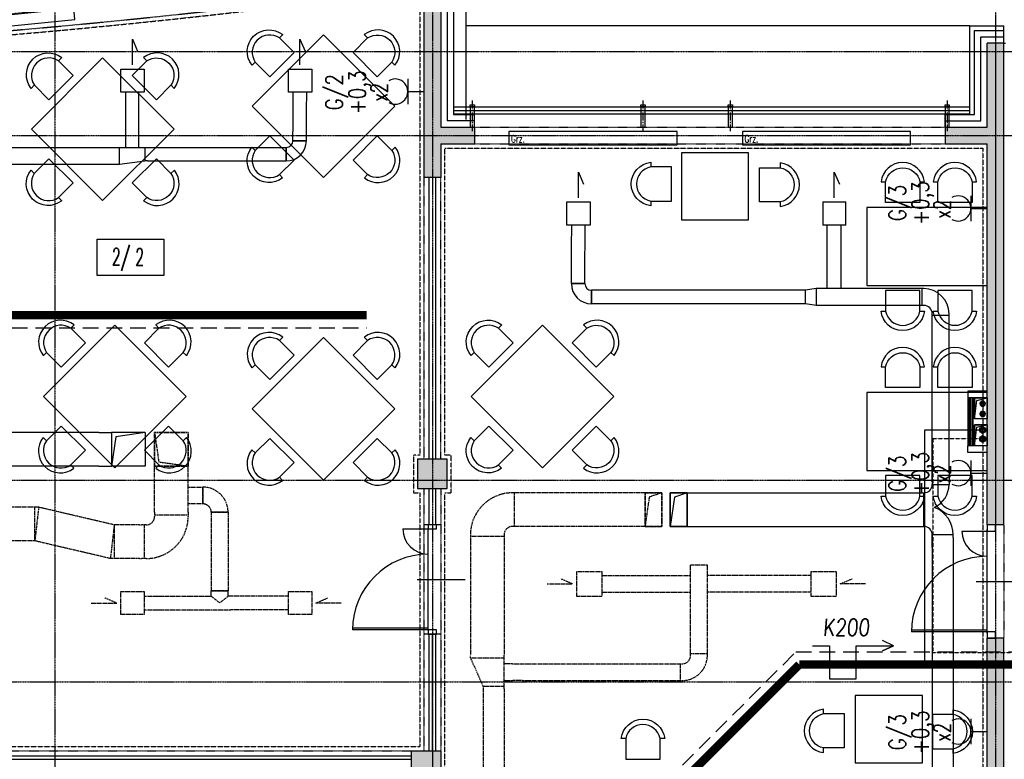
# Model space of a CAD drawing. Extents: x -7228 to 74941, y -112898 to 85621.
# Tile 275 of 635: x 52247 to 53418, y -6818 to -5938. Entities that reach past the tile are written whole.
import ezdxf
from ezdxf.enums import TextEntityAlignment as Align

# ---------------------------------------------------------------- set-up
doc = ezdxf.new("R2010")
doc.units = 0
for name, pattern in [('CENTER', [2, 1.25, -0.25, 0.25, -0.25]), ('CENTER2', [28.575, 19.05, -3.175, 3.175, -3.175]), ('DASHDOT', [1, 0.5, -0.25, 0, -0.25]), ('DASHED', [0.75, 0.5, -0.25]), ('DASHED2', [0.375, 0.25, -0.125]), ('DIVIDE', [31.75, 12.7, -6.35, 0, -6.35, 0, -6.35])]:
    doc.linetypes.add(name, pattern=pattern)
doc.layers.get('0').update_dxf_attribs({"color": 101, "linetype": 'CONTINUOUS'})
for name, color, linetype in [('Drz---drzwi', 5, 'CONTINUOUS'), ('E35', 6, 'CONTINUOUS'), ('E50', 3, 'CONTINUOUS'), ('E50kor', 3, 'CONTINUOUS'), ('E90kor', 6, 'CONTINUOUS'), ('Ins-co', 2, 'CONTINUOUS'), ('Ins-ppoz-opis', 240, 'CONTINUOUS'), ('Ins-went', 141, 'CONTINUOUS'), ('Opis-pom', 6, 'CONTINUOUS'), ('Opis_pom_ramka', 6, 'CONTINUOUS'), ('Os-osie glowne', 1, 'CENTER'), ('Sc-beton', 7, 'CONTINUOUS'), ('Sc-beton-hatch', 86, 'CONTINUOUS'), ('Sc-drewno', 22, 'CONTINUOUS'), ('Sc-gk', 120, 'CONTINUOUS'), ('Sc-izolacja term-styropian', 151, 'STYROPIAN-KA'), ('Sc-kamien', 31, 'CONTINUOUS'), ('Sc-metal', 141, 'CONTINUOUS'), ('Sc-nadproza kon', 5, 'DASHED2'), ('Sc-silikat', 61, 'CONTINUOUS'), ('Sc-systemowe', 150, 'CONTINUOUS'), ('Suf-widok', 8, 'CONTINUOUS'), ('W-idok nad', 5, 'DASHED2'), ('W-otwor-strop', 1, 'CONTINUOUS'), ('Wyp-meble', 155, 'CONTINUOUS')]:
    doc.layers.add(name, color=color, linetype=linetype)
doc.styles.add('KA wymiar', font='romans.shx', dxfattribs={"width": 0.6})
doc.styles.add('ROMANS', font='romans', dxfattribs={"width": 0.85})
doc.linetypes.add('BATTING', pattern='A,0.0001,-0.1,[134,ltypeshp.shx,S=0.1,R=0,X=-0.1,Y=0],-0.2,[134,ltypeshp.shx,S=0.1,R=180,X=0.1,Y=0],-0.1', length=0.4001)
doc.linetypes.add('STYROPIAN-KA', pattern='A,0.0001,-0.1,[135,ltypeshp.shx,S=0.1,R=0,X=-0.1,Y=0],0,[135,ltypeshp.shx,S=0.1,R=180,X=0.1,Y=0],-0.1', length=0.2001)
doc.linetypes.add('ZIGZAG', pattern='A,0.00254,-5.08,[131,ltypeshp.shx,S=5.08,R=0,X=-5.08,Y=0],-10.16,[131,ltypeshp.shx,S=5.08,R=180,X=5.08,Y=0],-5.08', length=20.32254)

# ---------------------------------------------------------------- blocks, each defined once
blk = doc.blocks.new('_dkjhgh')
at = {"ltscale": 7}
for p, q in [((-23, -67.5), (34, -67.5)), ((-10, -125.5), (-100, -125.5)), ((-10, -127.5), (-100, -127.5))]:
    blk.add_line(p, q, dxfattribs=at)
for points in [[(0, -7.5), (0, 0), (-10, 0), (-10, -7.5)], [(0, -135), (0, -127.5), (-10, -127.5), (-10, -135)]]:
    blk.add_lwpolyline(points, close=True, dxfattribs=at)
for points in [[(-40, -7.5), (-10, -7.5)], [(-10, -129.5), (-10, -5.5)]]:
    blk.add_lwpolyline(points, dxfattribs=at)
for centre, radius, start, end in [((-10, -7.5), 30, 180, 270), ((-10, -127.5), 90, 90, 180)]:
    blk.add_arc(centre, radius, start, end)
blk = doc.blocks.new('_dhgfkgh')
at = {"ltscale": 7}
for p, q in [((-23, -65), (34, -65)), ((-10, -123), (-100, -123)), ((-10, -125), (-100, -125))]:
    blk.add_line(p, q, dxfattribs=at)
for points in [[(0, -5), (0, 0), (-10, 0), (-10, -5)], [(0, -130), (0, -125), (-10, -125), (-10, -130)]]:
    blk.add_lwpolyline(points, close=True, dxfattribs=at)
for points in [[(-40, -5), (-10, -5)], [(-10, -125), (-10, -5)]]:
    blk.add_lwpolyline(points, dxfattribs=at)
for centre, radius, start, end in [((-10, -5), 30, 180, 270), ((-10, -125), 90, 90, 180)]:
    blk.add_arc(centre, radius, start, end)
blk = doc.blocks.new('_gdfjjjjjjjjjjjjjjjjj')
at = {"linetype": 'CENTER2', "ltscale": 0.5}
blk.add_line((-31.8, 0), (4.8, 0), dxfattribs=at)
at = {"ltscale": 2, "flags": 128}
for points in [[(-24, -2.5), (-26.5, -2.5), (-26.5, 2.5), (-24, 2.5), (-24, -2.5)], [(-24, -2.5), (0, -2.5), (0, 2.5), (-24, 2.5)]]:
    blk.add_lwpolyline(points, dxfattribs=at)
blk = doc.blocks.new('_opis_pom_metka')
at = {"layer": 'Opis_pom_ramka'}
blk.add_lwpolyline([(-33.13, 0), (32.87, 0), (32.87, -36), (-33.13, -36)], close=True, dxfattribs=at)
at = {"style": 'KA wymiar', "width": 0.6}
blk.add_attdef('KO/', text='', height=16.8, dxfattribs=at).set_placement((3.45, -25.87), align=Align.RIGHT)
blk.add_attdef('NR', (3.8, -26.16), '', height=16.8, dxfattribs=at)
blk = doc.blocks.new('_dkjhsjhkfgh')
at = {"layer": 'Ins-went', "ltscale": 2}
for p, q in [((1564.9, 4976.5), (1564.9, 4910.8)), ((1580.9, 4910.8), (1580.9, 4976.5)), ((1365.7, 4910.8), (1554.9, 4910.8)), ((1554.9, 4910.8), (1590.9, 4910.8)), ((1557.9, 4890.8), (1557.9, 4910.8)), ((1587.9, 4910.8), (1587.9, 4894.8)), ((1590.9, 4910.8), (1593.9, 4910.8)), ((1593.9, 4910.8), (1606.9, 4910.8)), ((1606.9, 4910.8), (1610.9, 4910.8)), ((1610.9, 4910.8), (1756.1, 4910.8)), ((1756.1, 4894.8), (1756.1, 4910.8)), ((1756.1, 4910.8), (1756.1, 4894.8)), ((1780.1, 4918.8), (1764.1, 4918.8)), ((1764.1, 4918.8), (1780.1, 4918.8)), ((1365.7, 4890.8), (1554.9, 4890.8)), ((1554.9, 4890.8), (1557.9, 4890.8)), ((1557.9, 4890.8), (1587.9, 4894.8)), ((1590.9, 4894.8), (1587.9, 4894.8)), ((1590.9, 4894.8), (1593.9, 4894.8)), ((1593.9, 4894.8), (1606.9, 4894.8)), ((1606.9, 4894.8), (1610.9, 4894.8)), ((1610.9, 4894.8), (1756.1, 4894.8)), ((2394.4, 4846), (2422.1, 4846)), ((2394.4, 4846), (2394.4, 4818.3)), ((2422.1, 4818.3), (2422.1, 4846)), ((2422.1, 4818.3), (2394.4, 4818.3)), ((2399.8, 4742.9), (2399.8, 4818.3)), ((2415.8, 4818.3), (2415.8, 4742.9)), ((2111.4, 4748.9), (2095.4, 4748.9)), ((2095.4, 4748.9), (2111.4, 4748.9)), ((2119.4, 4740.9), (2119.4, 4724.9)), ((2119.4, 4724.9), (2119.4, 4740.9)), ((2369.8, 4740.9), (2119.4, 4740.9)), ((2373.8, 4740.9), (2369.8, 4740.9)), ((2386.8, 4742.9), (2373.8, 4740.9)), ((2373.8, 4724.9), (2373.8, 4740.9)), ((2386.8, 4742.9), (2386.8, 4722.9)), ((2389.8, 4742.9), (2386.8, 4742.9)), ((2425.8, 4742.9), (2389.8, 4742.9)), ((2509.7, 4742.9), (2425.8, 4742.9)), ((2514.7, 4742.9), (2509.7, 4742.9)), ((2512.7, 4722.9), (2512.7, 4742.9)), ((2369.8, 4724.9), (2119.4, 4724.9)), ((2373.8, 4724.9), (2369.8, 4724.9)), ((2386.8, 4722.9), (2373.8, 4724.9)), ((2389.8, 4722.9), (2386.8, 4722.9)), ((2425.8, 4722.9), (2389.8, 4722.9)), ((2509.7, 4722.9), (2425.8, 4722.9)), ((2514.7, 4722.9), (2509.7, 4722.9)), ((2524.7, 4707.9), (2524.7, 4712.9)), ((2544.7, 4710.9), (2524.7, 4710.9)), ((2544.7, 4707.9), (2544.7, 4712.9)), ((2524.7, 4525), (2524.7, 4707.9)), ((2544.7, 4525), (2544.7, 4707.9)), ((1533.2, 4571.9), (1292.4, 4571.9)), ((1533.2, 4571.9), (1548.2, 4571.9)), ((1548.2, 4571.8), (1548.2, 4531.9)), ((1588.2, 4571.8), (1548.2, 4571.8)), ((1548.2, 4571.8), (1548.2, 4531.9)), ((1588.2, 4571.8), (1548.2, 4571.8)), ((1588.2, 4571.8), (1588.2, 4531.9)), ((1533.2, 4531.9), (1292.4, 4531.9)), ((1533.2, 4531.9), (1548.2, 4531.9)), ((1588.2, 4531.9), (1548.2, 4531.9)), ((2524.7, 4513), (2524.7, 4525)), ((2544.7, 4525), (2544.7, 4513)), ((2524.7, 4513), (2524.7, 4510)), ((2544.7, 4513), (2544.7, 4510)), ((2213.1, 4500), (2213.1, 4460)), ((2233.1, 4500), (2213.1, 4500)), ((2213.1, 4460), (2213.1, 4500)), ((2213.1, 4500), (2233.1, 4500)), ((2233.1, 4460), (2233.1, 4500)), ((2233.1, 4500), (2233.1, 4460)), ((2233.1, 4500), (2511.7, 4500)), ((2511.7, 4500), (2514.7, 4500)), ((2514.7, 4460), (2514.7, 4500)), ((2524.7, 4510), (2544.7, 4510)), ((2213.1, 4460), (2233.1, 4460)), ((2233.1, 4460), (2213.1, 4460)), ((2233.1, 4460), (2511.7, 4460)), ((2511.7, 4460), (2514.7, 4460)), ((2549.7, 4450), (2524.7, 4450)), ((2524.7, 4447), (2524.7, 4450)), ((2524.7, 4435), (2524.7, 4447)), ((2549.7, 4447), (2549.7, 4450)), ((2549.7, 4447), (2549.7, 4435)), ((2524.7, 4435), (2524.7, 4116)), ((2549.7, 4435), (2549.7, 4116))]:
    blk.add_line(p, q, dxfattribs=at)
for points in [[(1573.3, 5009.2), (1573.3, 5039.5), (1579.3, 5025.4)], [(1772.5, 5009.2), (1772.5, 5039.5), (1778.6, 5025.4)], [(2103.8, 4851), (2103.8, 4881.3), (2109.8, 4867.3)], [(2408.2, 4851), (2408.2, 4881.3), (2414.3, 4867.3)], [(1588.2, 4571.8), (1553.3, 4566.8), (1548.2, 4531.9)], [(2233.1, 4500), (2218.1, 4495), (2213.1, 4460)]]:
    blk.add_lwpolyline(points, dxfattribs=at)
for points in [[(1559.5, 5004.2), (1587.2, 5004.2), (1587.2, 4976.5), (1559.5, 4976.5)], [(1758.7, 5004.2), (1786.4, 5004.2), (1786.4, 4976.5), (1758.7, 4976.5)], [(2090, 4846), (2117.7, 4846), (2117.7, 4818.3), (2090, 4818.3)]]:
    blk.add_lwpolyline(points, close=True, dxfattribs=at)
for centre, radius, start, end in [((1756.1, 4918.8), 8, 270, 0), ((1756.1, 4918.8), 24, 270, 0), ((2119.4, 4748.9), 24, 180, 270), ((2119.4, 4748.9), 8, 180, 270), ((2514.7, 4712.9), 30, 0, 90), ((2514.7, 4712.9), 10, 0, 90), ((2514.7, 4510), 10, 270, 0), ((2514.7, 4510), 30, 294.533, 0), ((2514.7, 4450), 35, 0, 69.1513), ((2514.7, 4450), 10, 0, 90)]:
    blk.add_arc(centre, radius, start, end, dxfattribs=at)
for points in [[(1764.1, 4918.8), (1764.5, 4976.5)], [(1780.1, 4918.8), (1780.5, 4976.5)], [(2095.4, 4748.9), (2095.8, 4818.3)], [(2111.4, 4748.9), (2111.8, 4818.3)]]:
    blk.add_spline(points, degree=3, dxfattribs=at)
blk = doc.blocks.new('W029')
for points in [[(-53.8, 76.9), (-59, 76.9, -0.895014), (-7.4, 76.9), (-13, 76.9, 0.825539), (-53.7, 76.9), (-53.7, 52.3), (-13, 52.3), (-13, 76.9)], [(8.4, 76.9), (3.1, 76.9, -0.895014), (54.7, 76.9), (49.2, 76.9, 0.825539), (8.4, 76.9), (8.4, 52.3), (49.2, 52.3), (49.2, 76.9)], [(-53.8, -76.9), (-59, -76.9, 0.895014), (-7.4, -76.9), (-13, -76.9, -0.825539), (-53.7, -76.9), (-53.7, -52.3), (-13, -52.3), (-13, -76.9)], [(8.4, -76.9), (3.1, -76.9, 0.895014), (54.7, -76.9), (49.2, -76.9, -0.825539), (8.4, -76.9), (8.4, -52.3), (49.2, -52.3), (49.2, -76.9)]]:
    blk.add_lwpolyline(points, format="xyb")
at = {"linetype": 'Continuous'}
blk.add_lwpolyline([(-71.5, 46.4), (71.5, 46.4), (71.5, -46.4), (-71.5, -46.4), (-71.5, 46.4)], dxfattribs=at)
blk = doc.blocks.new('A$C5DF87A14')
at = {"layer": 'Wyp-meble'}
for p, q in [((1513.7, 4709.7), (1509.8, 4705.8)), ((1610.8, 4709.7), (1614.7, 4705.8)), ((1562.2, 4709.3), (1477.4, 4624.5)), ((1527.2, 4688.4), (1509.8, 4705.8)), ((1647.1, 4624.5), (1562.2, 4709.3)), ((1597.3, 4688.4), (1614.7, 4705.8)), ((1498.3, 4659.6), (1527.2, 4688.4)), ((1626.2, 4659.6), (1597.3, 4688.4)), ((1810.5, 4694.7), (1725.6, 4609.9)), ((1761.9, 4695.1), (1758, 4691.2)), ((1775.4, 4673.8), (1758, 4691.2)), ((1895.3, 4609.9), (1810.5, 4694.7)), ((1845.6, 4673.8), (1863, 4691.2)), ((1859, 4695.1), (1863, 4691.2)), ((1480.9, 4676.9), (1477.2, 4673.2)), ((1481, 4676.9), (1498.3, 4659.6)), ((1643.5, 4676.9), (1626.2, 4659.6)), ((1643.6, 4676.9), (1647.3, 4673.2)), ((1746.6, 4644.9), (1775.4, 4673.8)), ((1874.4, 4644.9), (1845.6, 4673.8)), ((1729.1, 4662.3), (1725.4, 4658.6)), ((1729.2, 4662.3), (1746.6, 4644.9)), ((1891.7, 4662.3), (1874.4, 4644.9)), ((1891.8, 4662.3), (1895.5, 4658.6)), ((1477.4, 4624.5), (1562.2, 4539.6)), ((1562.2, 4539.6), (1647.1, 4624.5)), ((1725.6, 4609.9), (1810.5, 4525)), ((1810.5, 4525), (1895.3, 4609.9)), ((1498.3, 4589.4), (1480.9, 4572)), ((1527.2, 4560.6), (1498.3, 4589.4)), ((1597.3, 4560.6), (1626.2, 4589.4)), ((1626.2, 4589.4), (1643.5, 4572)), ((1477, 4575.9), (1480.9, 4572)), ((1647.5, 4575.9), (1643.5, 4572)), ((1746.6, 4574.8), (1729.2, 4557.4)), ((1775.4, 4545.9), (1746.6, 4574.8)), ((1845.6, 4545.9), (1874.4, 4574.8)), ((1874.4, 4574.8), (1891.8, 4557.4)), ((1509.8, 4543.2), (1527.2, 4560.6)), ((1614.7, 4543.2), (1597.3, 4560.6)), ((1725.3, 4561.3), (1729.2, 4557.4)), ((1895.7, 4561.3), (1891.8, 4557.4)), ((1758, 4528.6), (1775.4, 4545.9)), ((1862.9, 4528.6), (1845.6, 4545.9)), ((1509.8, 4543.1), (1513.5, 4539.4)), ((1614.7, 4543.1), (1611, 4539.4)), ((1758, 4528.5), (1761.8, 4524.8)), ((1862.9, 4528.5), (1859.2, 4524.8))]:
    blk.add_line(p, q, dxfattribs=at)
for points in [[(1729.1, 5022.3), (1725.4, 5018.6, -0.895014), (1761.9, 5055.1), (1758, 5051.1, 0.825539), (1729.2, 5022.3), (1746.6, 5004.9), (1775.4, 5033.7), (1758, 5051.1)], [(1891.8, 5022.3), (1895.5, 5018.6, 0.895014), (1859, 5055.1), (1863, 5051.1, -0.825539), (1891.7, 5022.3), (1874.4, 5004.9), (1845.6, 5033.7), (1863, 5051.1)], [(1466.4, 4995), (1462.7, 4991.2, -0.895014), (1499.2, 5027.7), (1495.3, 5023.8, 0.825539), (1466.5, 4995), (1483.8, 4977.6), (1512.6, 5006.4), (1495.3, 5023.8)], [(1629.1, 4995), (1632.8, 4991.2, 0.895014), (1596.3, 5027.7), (1600.2, 5023.8, -0.825539), (1629, 4995), (1611.6, 4977.6), (1582.8, 5006.4), (1600.2, 5023.8)], [(1758, 4888.5), (1761.8, 4884.8, -0.895014), (1725.3, 4921.3), (1729.2, 4917.4, 0.825539), (1758, 4888.6), (1775.4, 4905.9), (1746.6, 4934.8), (1729.2, 4917.4)], [(1862.9, 4888.5), (1859.2, 4884.8, 0.895014), (1895.7, 4921.3), (1891.8, 4917.4, -0.825539), (1862.9, 4888.6), (1845.6, 4905.9), (1874.4, 4934.8), (1891.8, 4917.4)], [(1495.3, 4861.2), (1499, 4857.5, -0.895014), (1462.5, 4894), (1466.4, 4890, 0.825539), (1495.3, 4861.2), (1512.6, 4878.6), (1483.8, 4907.4), (1466.4, 4890)], [(1600.2, 4861.2), (1596.5, 4857.5, 0.895014), (1633, 4894), (1629, 4890, -0.825539), (1600.2, 4861.2), (1582.8, 4878.6), (1611.6, 4907.4), (1629, 4890)], [(2199.8, 4856.9), (2199.8, 4851.6, -0.895014), (2199.8, 4903.3), (2199.8, 4897.7, 0.825539), (2199.8, 4857), (2224.4, 4857), (2224.4, 4897.7), (2199.8, 4897.7)], [(2353.7, 4856), (2353.7, 4850.8, 0.895014), (2353.7, 4902.4), (2353.7, 4896.8, -0.825539), (2353.7, 4856.1), (2329.1, 4856.1), (2329.1, 4896.8), (2353.7, 4896.8)], [(1989.8, 4676.9), (1986, 4673.2, -0.895014), (2022.6, 4709.7), (2018.6, 4705.8, 0.825539), (1989.8, 4676.9), (2007.2, 4659.6), (2036, 4688.4), (2018.6, 4705.8)], [(2152.5, 4676.9), (2156.2, 4673.2, 0.895014), (2119.7, 4709.7), (2123.6, 4705.8, -0.825539), (2152.4, 4676.9), (2135, 4659.6), (2106.2, 4688.4), (2123.6, 4705.8)], [(2018.7, 4543.1), (2022.4, 4539.4, -0.895014), (1985.9, 4575.9), (1989.8, 4572, 0.825539), (2018.7, 4543.2), (2036, 4560.6), (2007.2, 4589.4), (1989.8, 4572)], [(2123.5, 4543.1), (2119.8, 4539.4, 0.895014), (2156.3, 4575.9), (2152.4, 4572, -0.825539), (2123.6, 4543.2), (2106.2, 4560.6), (2135, 4589.4), (2152.4, 4572)], [(2405.5, 4247.3), (2405.5, 4252.6, 0.895014), (2405.5, 4201), (2405.5, 4206.5, -0.825539), (2405.6, 4247.3), (2430.1, 4247.3), (2430.1, 4206.5), (2405.5, 4206.5)], [(2559.5, 4246.5), (2559.5, 4251.7, -0.895014), (2559.5, 4200.1), (2559.5, 4205.6, 0.825539), (2559.4, 4246.4), (2534.9, 4246.4), (2534.9, 4205.6), (2559.5, 4205.6)], [(2170.1, 4217.7), (2164.8, 4217.7, -0.895014), (2216.4, 4217.7), (2210.9, 4217.7, 0.825539), (2170.1, 4217.6), (2170.1, 4193.1), (2210.9, 4193.1), (2210.9, 4217.7)]]:
    blk.add_lwpolyline(points, format="xyb", dxfattribs=at)
for points in [[(1810.5, 4885), (1895.3, 4969.8), (1810.5, 5054.7), (1725.6, 4969.8)], [(1547.7, 4857.7), (1632.6, 4942.5), (1547.7, 5027.4), (1462.9, 4942.5)], [(2236.3, 4834.6), (2316.3, 4834.6), (2316.3, 4914.6), (2236.3, 4914.6)], [(2071.1, 4539.6), (2156, 4624.5), (2071.1, 4709.3), (1986.3, 4624.5)], [(2523, 4268.8), (2443, 4268.8), (2443, 4188.8), (2523, 4188.8)]]:
    blk.add_lwpolyline(points, close=True, dxfattribs=at)
for centre, radius, start, end in [((1497.5, 4689.4), 26, 51.342, 218.658), ((1627, 4689.4), 26, 321.342, 128.658), ((1498.2, 4688.6), 20.8, 55.9677, 214.1318), ((1626.3, 4688.6), 20.8, 325.8682, 124.0323), ((1745.7, 4674.8), 26, 51.342, 218.658), ((1875.3, 4674.8), 26, 321.342, 128.658), ((1746.4, 4674), 20.8, 55.9677, 214.1318), ((1874.6, 4674), 20.8, 325.8682, 124.0323), ((1497.3, 4559.7), 26, 141.342, 308.658), ((1498.1, 4560.4), 20.8, 145.9677, 304.1318), ((1627.2, 4559.7), 26, 231.342, 38.658), ((1626.3, 4560.4), 20.8, 235.8682, 34.0323), ((1745.5, 4545.1), 26, 141.342, 308.658), ((1746.4, 4545.8), 20.8, 145.9677, 304.1318), ((1875.4, 4545.1), 26, 231.342, 38.658), ((1874.6, 4545.8), 20.8, 235.8682, 34.0323)]:
    blk.add_arc(centre, radius, start, end, dxfattribs=at)
at = {"layer": 'Wyp-meble', "xscale": -1}
for p in [(2528.5, 4803), (2528.5, 4583)]:
    blk.add_blockref('W029', p, dxfattribs=at)
blk = doc.blocks.new('g2')
at = {"layer": 'E35'}
blk.add_line((15, 19.3), (-15, 19.3), dxfattribs=at)
blk.add_arc((0, 34.3), 15, 150, 30, dxfattribs=at)
at = {"layer": 'E50'}
blk.add_line((0, 19.3), (0, 0), dxfattribs=at)

msp = doc.modelspace()

# ---------------------------------------------------------------- hatches: boundary and pattern name
at = {"layer": 'Sc-beton-hatch'}
h = msp.add_hatch(dxfattribs=at)
h.set_pattern_fill('ANSI33', color=256, style=0)
h.paths.add_polyline_path([(53417.547, -5966.119), (53397.547, -5966.119), (53397.547, -6066.119), (53347.547, -6066.119), (53347.547, -6086.119), (53397.547, -6086.119), (53397.547, -6539.119), (53417.547, -6539.119)])
h.paths.add_polyline_path([(52727.547, -5896.063), (52727.547, -6126.119), (52747.547, -6126.119), (52747.547, -6086.119), (52787.547, -6086.119), (52787.547, -6066.119), (52747.547, -6066.119), (52747.547, -5893.275, 0.0068353), (53006.666, -5853.258), (53003.652, -5833.484, -0.00840512), (52685.545, -5881.599), (52688.203, -5901.422, 0.00103514)])
h.paths.add_polyline_path([(52755.047, -6461.119), (52720.047, -6461.119), (52720.047, -6496.119), (52755.047, -6496.119)])
h.paths.add_polyline_path([(52712.547, -6843.119), (52747.547, -6843.119), (52747.547, -6808.119), (52712.547, -6808.119)])
h.paths.add_polyline_path([(53417.547, -6674.119), (53397.547, -6674.119), (53397.547, -6896.119), (53417.547, -6896.119)])
h.paths.add_polyline_path([(52002.547, -6461.119), (51967.547, -6461.119), (51967.547, -6496.119), (52002.547, -6496.119)], flags=17)
h.paths.add_polyline_path([(51782.547, -6476.119), (51782.547, -5979.405, 0.00639553), (52027.547, -5966.832), (52026.267, -5946.873, -0.00795958), (51721.947, -5961.536), (51722.592, -5981.526, 0.00104221), (51762.547, -5980.155), (51762.547, -6648.119), (51782.547, -6648.119), (51782.547, -6496.119), (51815.547, -6496.119), (51815.547, -6496.115), (51815.547, -6476.119)])
h.paths.add_polyline_path([(51327.547, -6828.119), (51427.547, -6828.119), (51427.547, -7026.119), (51447.547, -7026.119), (51447.547, -6828.119), (51782.547, -6828.119), (51782.547, -6803.119), (51762.547, -6803.119), (51762.547, -6808.119), (51347.547, -6808.119), (51347.547, -5986.279, 0.00104277), (51387.547, -5986.471), (51387.602, -5966.468, -0.0015651), (51327.547, -5966.119)])
h.paths.add_polyline_path([(51987.547, -6808.119), (51967.547, -6808.119), (51967.547, -7466.119), (51944.547, -7466.119), (51944.547, -7486.119), (51967.547, -7486.119), (51967.547, -8068.619), (51987.547, -8068.619), (51987.547, -7486.119), (52278.547, -7486.119), (52278.547, -7801.119), (52298.547, -7801.119), (52351.547, -7801.119), (52351.547, -7781.119), (52298.547, -7781.119), (52298.547, -7466.119), (51987.547, -7466.119)])
h.paths.add_polyline_path([(51427.547, -7276.119), (51447.547, -7276.119), (51447.547, -7176.119), (51427.547, -7176.119)])
h.paths.add_polyline_path([(51427.547, -7526.119), (51447.547, -7526.119), (51447.547, -7486.119), (51487.547, -7486.119), (51487.547, -7466.119), (51447.547, -7466.119), (51447.547, -7426.119), (51427.547, -7426.119)])
h.paths.add_polyline_path([(51807.547, -7486.119), (51807.547, -7466.119), (51742.547, -7466.119), (51742.547, -7486.119)])
h.paths.add_polyline_path([(52351.547, -7486.119), (52351.547, -7466.119), (52298.547, -7466.119), (52298.547, -7486.119)], flags=17)
h.paths.add_polyline_path([(52573.547, -7486.119), (52573.547, -7466.119), (52485.547, -7466.119), (52485.547, -7486.119)])
h.paths.add_polyline_path([(52727.547, -7466.119), (52707.547, -7466.119), (52707.547, -7486.119), (52727.547, -7486.119)])
h.paths.add_polyline_path([(52747.547, -7466.119), (52727.547, -7466.119), (52727.547, -7486.119), (52727.547, -7781.119), (52707.547, -7781.119), (52707.547, -7801.119), (52747.547, -7801.119)])
h.paths.add_polyline_path([(52505.547, -7781.119), (52485.547, -7781.119), (52485.547, -7801.119), (52573.547, -7801.119), (52573.547, -7781.119), (52520.547, -7781.119), (52520.547, -7486.119), (52505.547, -7486.119)])
h.paths.add_polyline_path([(53417.547, -7316.119), (53397.547, -7316.119), (53397.547, -7666.119), (53417.547, -7666.119)])
h.paths.add_polyline_path([(53417.547, -7766.119), (53397.547, -7766.119), (53397.547, -8031.119), (53417.547, -8031.119)])
h.paths.add_polyline_path([(53397.547, -8216.119), (53349.547, -8216.119), (53349.547, -8236.119), (53397.547, -8236.119), (53397.547, -8841.119), (53417.547, -8841.119), (53417.547, -8181.119), (53397.547, -8181.119)])
h.paths.add_polyline_path([(53150.547, -8216.119), (53150.547, -8236.119), (53244.547, -8236.119), (53244.547, -8216.119)])
h.paths.add_polyline_path([(52922.547, -8216.119), (52922.547, -8236.119), (53025.547, -8236.119), (53025.547, -8216.119)])
h.paths.add_polyline_path([(52727.547, -8236.119), (52727.547, -8966.119), (52702.547, -8966.119), (52702.547, -8986.119), (52747.547, -8986.119), (52747.547, -8236.119), (52787.547, -8236.119), (52787.547, -8216.119), (52244.047, -8216.119), (52244.047, -8236.119)])
h.paths.add_polyline_path([(51967.547, -8216.119), (51447.547, -8216.119), (51447.547, -8156.119), (51427.547, -8156.119), (51427.547, -8236.119), (51762.547, -8236.119), (52109.047, -8236.119), (52109.047, -8216.119), (51987.547, -8216.119), (51987.547, -8168.619), (51967.547, -8168.619)])
h.paths.add_polyline_path([(51427.547, -8006.119), (51447.547, -8006.119), (51447.547, -7963.119), (51427.547, -7963.119)])
h.paths.add_polyline_path([(51447.547, -7676.119), (51427.547, -7676.119), (51427.547, -7873.119), (51447.547, -7873.119)])
h.paths.add_polyline_path([(51762.547, -8986.119), (51782.547, -8986.119), (51782.547, -8966.119), (51427.547, -8966.119), (51427.547, -8986.119)])
h.paths.add_polyline_path([(51782.547, -8986.119), (51802.547, -8986.119), (51802.547, -8966.119), (51782.547, -8966.119)])
h.paths.add_polyline_path([(51802.547, -8966.119), (51802.547, -8986.119), (52114.047, -8986.119), (52114.047, -8966.119)])
h.paths.add_polyline_path([(52339.547, -8986.119), (52339.547, -8966.119), (52244.047, -8966.119), (52244.047, -8986.119)], flags=17)
h.paths.add_polyline_path([(52449.547, -8966.119), (52449.547, -8986.119), (52592.547, -8986.119), (52592.547, -8966.119)])
h.paths.add_polyline_path([(52967.547, -8966.119), (52967.547, -8986.119), (53045.547, -8986.119), (53045.547, -8966.119)])
h.paths.add_polyline_path([(53155.547, -8966.119), (53155.547, -8986.119), (53397.547, -8986.119), (53397.547, -9011.119), (53417.547, -9011.119), (53417.547, -8941.119), (53397.547, -8941.119), (53397.547, -8966.119)])
h.paths.add_polyline_path([(53397.547, -9134.119), (53362.547, -9134.119), (53362.547, -9440.619), (53382.547, -9440.619), (53382.547, -9154.119), (53417.547, -9154.119), (53417.547, -9111.119), (53397.547, -9111.119)])
h.paths.add_polyline_path([(53382.547, -9560.619), (53362.547, -9560.619), (53362.547, -9616.119), (52967.547, -9616.119), (52967.547, -9641.119), (53362.547, -9641.119), (53362.547, -9671.119), (53382.547, -9671.119), (53382.547, -9641.119)])
h.paths.add_polyline_path([(53417.547, -9856.119), (53382.547, -9856.119), (53382.547, -9821.119), (53362.547, -9821.119), (53362.547, -9876.119), (53397.547, -9876.119), (53397.547, -10283.619), (53397.547, -10466.119), (52747.547, -10466.119), (52747.547, -10421.119), (52727.547, -10421.119), (52727.547, -10486.119), (53397.547, -10486.119), (53397.547, -10915.39), (53397.547, -10976.119), (53417.547, -10976.119), (53417.547, -10576.119), (53417.547, -10403.619)])
h.paths.add_polyline_path([(52747.547, -10095.119), (52727.547, -10095.119), (52727.547, -10291.119), (52747.547, -10291.119)], flags=17)
h.paths.add_polyline_path([(52727.547, -9985.119), (52747.547, -9985.119), (52747.547, -9206.119), (52727.547, -9206.119), (52727.547, -9616.119), (52431.547, -9616.119), (52431.547, -9641.119), (52727.547, -9641.119)])
h.paths.add_polyline_path([(52280.547, -9616.119), (52280.547, -9641.119), (52321.547, -9641.119), (52321.547, -9616.119)])
h.paths.add_polyline_path([(52058.547, -9641.119), (52058.547, -9616.119), (51942.547, -9616.119), (51942.547, -9641.119)])
h.paths.add_polyline_path([(51842.547, -9641.119), (51842.547, -9616.119), (51547.547, -9616.119), (51547.547, -9601.119), (51527.547, -9601.119), (51527.547, -9616.119), (51287.547, -9616.119), (51287.547, -9641.119), (51527.547, -9641.119), (51527.547, -10036.619), (51547.547, -10036.619), (51547.547, -9641.119)])
h.paths.add_polyline_path([(51547.547, -9472.119), (51527.547, -9472.119), (51527.547, -9504.119), (51547.547, -9504.119)])
h.paths.add_polyline_path([(51237.547, -9641.119), (51237.547, -9616.119), (51187.547, -9616.119), (51187.547, -9641.119)])
h.paths.add_polyline_path([(51137.547, -9641.119), (51137.547, -9616.119), (51087.547, -9616.119), (51087.547, -9641.119)])
h.paths.add_polyline_path([(51037.547, -9641.119), (51037.547, -9616.119), (50987.547, -9616.119), (50987.547, -9641.119)])
h.paths.add_polyline_path([(50937.547, -9641.119), (50937.547, -9616.119), (50897.547, -9616.119), (50897.547, -10523.119), (50997.547, -10523.119), (50997.547, -10538.119), (51017.547, -10538.119), (51017.547, -10503.119), (50917.547, -10503.119), (50917.547, -9641.119)])
h.paths.add_polyline_path([(52058.547, -9962.119), (52058.547, -9944.119), (51944.547, -9944.119), (51944.547, -9962.119)])
h.paths.add_polyline_path([(51527.547, -10291.119), (51547.547, -10291.119), (51547.547, -10136.619), (51527.547, -10136.619)])
h.paths.add_polyline_path([(51017.547, -10656.119), (51017.547, -10638.119), (50997.547, -10638.119), (50997.547, -10656.119), (50797.547, -10656.119), (50797.547, -11011.119), (51527.547, -11011.119), (51527.547, -11051.119), (51547.547, -11051.119), (51547.547, -11011.119), (51597.547, -11011.119), (51597.547, -10991.119), (51547.547, -10991.119), (51547.547, -10836.119), (51527.547, -10836.119), (51527.547, -10991.119), (50817.547, -10991.119), (50817.547, -10676.119), (51527.547, -10676.119), (51527.547, -10686.119), (51547.547, -10686.119), (51547.547, -10421.119), (51527.547, -10421.119), (51527.547, -10656.119)])
h.paths.add_polyline_path([(51987.547, -10486.119), (52104.047, -10486.119), (52104.047, -10466.119), (51767.547, -10466.119), (51767.547, -10486.119), (51967.547, -10486.119), (51967.547, -10991.119), (51747.547, -10991.119), (51747.547, -11011.119), (51807.547, -11011.119), (51807.547, -11051.119), (51827.547, -11051.119), (51827.547, -11011.119), (52087.547, -11011.119), (52087.547, -10991.119), (51987.547, -10991.119)])
h.paths.add_polyline_path([(52214.047, -10466.119), (52214.047, -10486.119), (52278.547, -10486.119), (52278.547, -10991.119), (52237.547, -10991.119), (52237.547, -11011.119), (52819.547, -11011.119), (52819.547, -10991.119), (52298.547, -10991.119), (52298.547, -10466.119)])
h.paths.add_polyline_path([(53382.547, -11011.119), (53382.547, -10991.119), (53337.547, -10991.119), (53337.547, -11011.119)])
h.paths.add_polyline_path([(53400.047, -10993.619), (53382.547, -11011.119), (53417.547, -11011.119)])
h.paths.add_polyline_path([(53382.547, -10976.119), (53382.547, -11011.119), (53400.047, -10993.619)])
h.paths.add_polyline_path([(53382.547, -10976.119), (53400.047, -10993.619), (53417.547, -10976.119)])
h.paths.add_polyline_path([(53417.547, -10976.119), (53400.047, -10993.619), (53417.547, -11011.119)])
at = {"layer": 'W-otwor-strop', "linetype": 'DASHDOT', "ltscale": 0.5}
for points in [[(53397.547, -6388.119), (53382.547, -6388.119), (53382.547, -6413.119), (53385.547, -6391.119)], [(53397.547, -6420.119), (53382.547, -6420.119), (53382.547, -6445.119), (53385.547, -6423.119)]]:
    msp.add_hatch(color=256, dxfattribs=at).paths.add_polyline_path(points)

# ---------------------------------------------------------------- linework, layer by layer
at = {"layer": 'Drz---drzwi'}
for points in [[(52747.547, -6539.119), (52727.547, -6539.119)], [(52747.547, -6669.119), (52727.547, -6669.119)]]:
    msp.add_lwpolyline(points, dxfattribs=at)
at = {"layer": 'E50kor', "linetype": 'DASHED2', "ltscale": 75}
for p, q in [((51899.693, -6304.876), (52659.394, -6304.876)), ((52935.586, -6924.724), (53169.946, -6690.364)), ((53169.946, -6690.364), (62177.677, -6690.536))]:
    msp.add_line(p, q, dxfattribs=at)
at = {"layer": 'E50kor', "const_width": 10}
for points in [[(51685.183, -6959.913), (51884.693, -6959.913), (51884.693, -6289.876), (52659.394, -6289.876)], [(52950.586, -8185.467), (52950.586, -6928.867), (53174.088, -6705.364)], [(53174.088, -6705.364), (62177.677, -6705.536)]]:
    msp.add_lwpolyline(points, dxfattribs=at)
at = {"layer": 'E90kor', "ltscale": 15}
msp.add_lwpolyline([(53189.871, -6682.951), (53210.196, -6682.951), (53210.196, -6722.359), (53241.81, -6722.359), (53241.81, -6682.951), (53286.363, -6682.951), (53273.199, -6689.191), (53286.363, -6682.951), (53273.199, -6676.711)], dxfattribs=at)
at = {"layer": 'Ins-co'}
for p, q in [((53396.148, -6395, 0), (53388.518, -6395, 0)), ((53392.333, -6391.185, 0), (53392.333, -6398.815, 0)), ((53395.982, -6407.194, 0), (53388.352, -6407.194, 0)), ((53392.167, -6403.379, 0), (53392.167, -6411.009, 0)), ((53396.527, -6426.516, 0), (53387.807, -6426.516, 0)), ((53392.167, -6430.876, 0), (53392.167, -6422.156, 0)), ((53396.527, -6437.047, 0), (53387.807, -6437.047, 0)), ((53392.167, -6441.407, 0), (53392.167, -6432.687, 0))]:
    msp.add_line(p, q, dxfattribs=at)
at = {"layer": 'Ins-co', "linetype": 'Continuous', "ltscale": 0.5}
for p, q in [((53387.807, -6426.516, 0), (53323.107, -6426.516, 0)), ((53323.107, -6426.516), (53323.107, -6701.119)), ((53323.107, -6701.119), (54129.933, -6701.119))]:
    msp.add_line(p, q, dxfattribs=at)
at = {"layer": 'Ins-co', "linetype": 'DASHED', "ltscale": 0.5}
for p, q in [((53387.807, -6437.047, 0), (53333.107, -6437.047, 0)), ((53333.107, -6437.047), (53333.107, -6691.119)), ((53333.107, -6691.119), (54125.248, -6691.119))]:
    msp.add_line(p, q, dxfattribs=at)
at = {"layer": 'Ins-co'}
for points in [[(52072.243, -5949.071), (52073.541, -5962.006), (52312.342, -5938.053), (52311.045, -5925.118)], [(52828.672, -6071.309), (52828.672, -6087.309), (53028.672, -6087.309), (53028.672, -6071.309)], [(53106.422, -6071.309), (53106.422, -6087.309), (53306.422, -6087.309), (53306.422, -6071.309)]]:
    msp.add_lwpolyline(points, close=True, dxfattribs=at)
for centre, radius in [((53392.167, -6426.516, 0), 3.624), ((53392.167, -6426.516, 0), 2.56), ((53392.167, -6426.516, 0), 2.08), ((53392.167, -6437.047, 0), 3.624), ((53392.167, -6437.047, 0), 2.56), ((53392.167, -6437.047, 0), 2.08)]:
    msp.add_circle(centre, radius, dxfattribs=at)
at = {"layer": 'Ins-co', "extrusion": (-1.11852e-20, 9.56682e-14, -1)}
for centre, major_axis in [((53392.333, -6395, 0), (2.242, 2.242)), ((53392.333, -6395, 0), (1.584, 1.584)), ((53392.333, -6395, 0), (1.287, 1.287)), ((53392.167, -6407.194, 0), (2.242, 2.242)), ((53392.167, -6407.194, 0), (1.584, 1.584)), ((53392.167, -6407.194, 0), (1.287, 1.287))]:
    msp.add_ellipse(centre, major_axis=major_axis, ratio=1, start_param=0.78542175, end_param=7.06860705, dxfattribs=at)
at = {"layer": 'Ins-ppoz-opis', "linetype": 'ZIGZAG', "ltscale": 0.038}
msp.add_lwpolyline([(53407.547, -5966.119), (53407.547, -6539.119)], dxfattribs=at)
at = {"layer": 'Ins-went', "linetype": 'DASHED', "ltscale": 2}
for p, q in [((52407.016, -6429.273), (52407.016, -6469.273)), ((52447.016, -6429.273), (52407.016, -6429.273)), ((52407.016, -6429.273), (52407.016, -6469.273)), ((52447.016, -6429.273), (52407.016, -6429.273)), ((52407.016, -6469.273), (52407.016, -6429.273)), ((52407.016, -6429.273), (52447.016, -6429.273)), ((52447.016, -6469.273), (52447.016, -6429.273)), ((52447.016, -6469.273), (52447.016, -6429.273)), ((52447.016, -6429.273), (52447.016, -6469.273)), ((52407.016, -6469.273), (52447.016, -6469.273)), ((52407.016, -6469.273), (52447.016, -6469.273)), ((52447.016, -6469.273), (52407.016, -6469.273)), ((52407.016, -6524.273, -3530), (52407.016, -6469.273)), ((52447.016, -6524.273, -3530), (52447.016, -6469.273)), ((52447.016, -6494.273), (52464.516, -6494.273)), ((52464.516, -6494.273), (52464.516, -6514.273)), ((52464.516, -6514.273, -7060), (52464.516, -6494.273, -7060)), ((52837.847, -6501.119), (52832.847, -6501.119)), ((52834.847, -6501.119), (52834.847, -6541.119)), ((52990.547, -6501.119), (52837.847, -6501.119)), ((52990.547, -6501.119), (52990.547, -6541.119)), ((53010.547, -6501.119), (52990.547, -6501.119)), ((52990.547, -6541.119), (52990.547, -6501.119)), ((52990.547, -6501.119), (53010.547, -6501.119)), ((53010.547, -6541.119), (53010.547, -6501.119)), ((53010.547, -6501.119), (53010.547, -6541.119)), ((52261.547, -6518.268), (52174.047, -6518.268)), ((52269.126, -6518.273), (52261.516, -6518.273)), ((52264.516, -6558.273), (52264.516, -6518.273)), ((52269.126, -6518.273), (52264.516, -6558.273)), ((52359.016, -6539.273), (52269.126, -6518.273)), ((52407.016, -6524.273), (52407.016, -6529.273)), ((52464.516, -6514.273), (52447.016, -6514.273)), ((52447.016, -6524.273), (52447.016, -6529.273)), ((52474.516, -6524.273), (52494.516, -6524.273)), ((52474.516, -6524.273), (52474.516, -6617.673)), ((52494.516, -6524.273, -7060), (52474.516, -6524.273, -7060)), ((52494.516, -6524.273), (52494.516, -6617.673)), ((52407.016, -6527.273), (52447.016, -6527.273)), ((52359.016, -6539.273), (52354.405, -6579.273)), ((52359.016, -6539.273), (52359.016, -6579.273)), ((52362.016, -6539.273), (52359.016, -6539.273)), ((52365.016, -6539.273, -7060), (52362.016, -6539.273, -7060)), ((52389.016, -6539.273, -7060), (52365.016, -6539.273, -7060)), ((52389.016, -6539.273, -7060), (52392.016, -6539.273, -7060)), ((52397.016, -6539.273), (52392.016, -6539.273)), ((52395.016, -6579.273), (52395.016, -6539.273)), ((52837.847, -6541.119), (52832.847, -6541.119)), ((52990.547, -6541.119), (52837.847, -6541.119)), ((52990.547, -6541.119), (53010.547, -6541.119)), ((53010.547, -6541.119), (52990.547, -6541.119)), ((52261.547, -6558.268), (52174.047, -6558.268)), ((52264.516, -6558.273), (52261.516, -6558.273)), ((52354.405, -6579.273), (52264.516, -6558.273)), ((52782.847, -6551.119), (52782.847, -6556.119)), ((52822.847, -6553.119), (52782.847, -6553.119)), ((52782.847, -6556.119), (52782.847, -6694.419)), ((52822.847, -6551.119), (52822.847, -6556.119)), ((52822.847, -6556.119), (52822.847, -6694.419)), ((52362.016, -6579.273), (52354.405, -6579.273)), ((52365.016, -6579.273, -7060), (52362.016, -6579.273, -7060)), ((52389.016, -6579.273, -7060), (52365.016, -6579.273, -7060)), ((52389.016, -6579.273, -7060), (52392.016, -6579.273, -7060)), ((52397.016, -6579.273), (52392.016, -6579.273)), ((52909.36, -6624.29), (52909.36, -6594.59)), ((53044.807, -6589.687), (53044.807, -6586.687)), ((53044.807, -6586.687), (53064.807, -6586.687)), ((53044.807, -6629.687), (53044.807, -6589.687)), ((53064.807, -6589.687), (53064.807, -6586.687)), ((53064.807, -6629.687), (53064.807, -6589.687)), ((52939.06, -6599.44), (53044.807, -6599.44)), ((53188.14, -6599.44), (53064.807, -6599.44)), ((52474.516, -6617.673), (52494.516, -6617.673)), ((52474.516, -6624.173), (52474.516, -6617.673)), ((52494.516, -6617.673), (52474.516, -6617.673)), ((52494.516, -6624.173), (52494.516, -6617.673)), ((52394.713, -6624.177), (52412.663, -6624.177)), ((52471.266, -6624.173), (52474.516, -6624.173)), ((52484.516, -6632.173), (52474.516, -6624.173)), ((52494.516, -6624.173), (52484.516, -6632.173)), ((52497.766, -6624.173), (52494.516, -6624.173)), ((52566.245, -6624.177), (52548.295, -6624.177)), ((52939.06, -6619.44), (53044.807, -6619.44)), ((53044.747, -6689.419), (53044.747, -6629.719)), ((53064.747, -6689.419), (53064.747, -6629.719)), ((53188.14, -6619.44), (53064.807, -6619.44)), ((52394.713, -6640.177), (52412.663, -6640.177)), ((52471.266, -6640.173), (52497.766, -6640.173)), ((52566.245, -6640.177), (52548.295, -6640.177)), ((52782.847, -6697.419), (52782.847, -6694.419)), ((52782.847, -6697.419), (52822.847, -6697.419)), ((52782.847, -6697.419), (52797.847, -6731.419)), ((52822.847, -6734.419), (52822.847, -6694.419)), ((53044.747, -6694.419), (53044.747, -6689.419)), ((53044.747, -6692.419), (53064.747, -6692.419)), ((53064.747, -6694.419), (53064.747, -6689.419)), ((52832.847, -6704.419), (52822.847, -6704.419)), ((52832.847, -6704.419), (52844.847, -6704.419)), ((52844.847, -6704.419), (53029.747, -6704.419)), ((53029.747, -6704.419), (53034.747, -6704.419)), ((53032.747, -6724.419), (53032.747, -6704.419)), ((52822.847, -6724.419), (52832.847, -6724.419)), ((52844.847, -6724.419), (52832.847, -6724.419)), ((52844.847, -6724.419), (53029.747, -6724.419)), ((53029.747, -6724.419), (53034.747, -6724.419)), ((52822.847, -6731.419), (52797.847, -6731.419)), ((52797.847, -6731.419), (52797.847, -6734.419)), ((52797.847, -6734.419), (52797.847, -6878.819)), ((52822.847, -6734.419), (52822.847, -6878.819))]:
    msp.add_line(p, q, dxfattribs=at)
for points in [[(52407.016, -6429.273), (52412.016, -6464.273), (52447.016, -6469.273)], [(53010.547, -6501.119), (52995.547, -6506.119), (52990.547, -6541.119)], [(52874.122, -6609.451), (52904.36, -6609.442), (52890.344, -6603.424)], [(53253.077, -6609.44), (53222.84, -6609.44), (53236.853, -6603.417)], [(52331.775, -6632.188), (52362.013, -6632.178), (52347.997, -6626.16)], [(52629.182, -6632.177), (52598.945, -6632.177), (52612.958, -6626.154)]]:
    msp.add_lwpolyline(points, dxfattribs=at)
for points in [[(52909.36, -6594.59), (52939.06, -6594.59), (52939.06, -6624.29), (52909.36, -6624.29)], [(53188.14, -6594.59), (53217.84, -6594.59), (53217.84, -6624.29), (53188.14, -6624.29)], [(52367.013, -6618.327), (52394.713, -6618.327), (52394.713, -6646.027), (52367.013, -6646.027)], [(52566.245, -6618.327), (52593.945, -6618.327), (52593.945, -6646.027), (52566.245, -6646.027)]]:
    msp.add_lwpolyline(points, close=True, dxfattribs=at)
for centre, radius, start, end in [((52464.516, -6524.273, -7060), 30, 0, 90), ((52832.847, -6551.119), 50, 90, 180), ((52464.516, -6524.273, -7060), 10, 0, 90), ((52397.016, -6529.273), 10, 270, 0), ((52397.016, -6529.273), 50, 270, 0), ((52832.847, -6551.119), 10, 90, 180), ((53034.747, -6694.419), 10, 270, 0), ((53034.747, -6694.419), 30, 270, 0)]:
    msp.add_arc(centre, radius, start, end, dxfattribs=at)
for points in [[(52412.663, -6624.177), (52471.266, -6624.173)], [(52548.295, -6624.177), (52497.766, -6624.173)], [(52412.663, -6640.177), (52471.266, -6640.173)], [(52548.295, -6640.177), (52497.766, -6640.173)]]:
    msp.add_spline(points, degree=3, dxfattribs=at)
at = {"layer": 'Os-osie glowne'}
for points in [[(52288.547, -5544.119), (52288.547, -11521.119)], [(52737.547, -5544.119), (52737.547, -11521.119)], [(53407.547, -5544.119), (53407.547, -11521.119)], [(50525.547, -5976.119), (62792.547, -5976.119)], [(50525.547, -6076.119), (62792.547, -6076.119)], [(50525.547, -6486.119), (62792.547, -6486.119)], [(51224.651, -6726.119), (62792.547, -6726.119)]]:
    msp.add_lwpolyline(points, dxfattribs=at)
at = {"layer": 'Sc-beton'}
for points in [[(52727.547, -5896.063), (52727.547, -6126.119)], [(52747.547, -5893.275), (52747.547, -6066.119)], [(53397.547, -6066.119), (53397.547, -5966.119)], [(53417.547, -5966.119), (53397.547, -5966.119)], [(53417.547, -6539.119), (53417.547, -5966.119)], [(52747.547, -6066.119), (52787.547, -6066.119)], [(52787.547, -6066.119), (52787.547, -6086.119)], [(53347.547, -6066.119), (53397.547, -6066.119)], [(53347.547, -6066.119), (53347.547, -6086.119)], [(52747.547, -6086.119), (52787.547, -6086.119)], [(52747.547, -6086.119), (52747.547, -6126.119)], [(53347.547, -6086.119), (53397.547, -6086.119)], [(53397.547, -6539.119), (53397.547, -6086.119)], [(52747.547, -6126.119), (52727.547, -6126.119)], [(53417.547, -6539.119), (53397.547, -6539.119)], [(53397.547, -6896.119), (53397.547, -6674.119)], [(53417.547, -6674.119), (53397.547, -6674.119)], [(53417.547, -6896.119), (53417.547, -6674.119)]]:
    msp.add_lwpolyline(points, dxfattribs=at)
for points in [[(52720.047, -6496.119), (52755.047, -6496.119), (52755.047, -6461.119), (52720.047, -6461.119)], [(52712.547, -6808.119), (52747.547, -6808.119), (52747.547, -6843.119), (52712.547, -6843.119)]]:
    msp.add_lwpolyline(points, close=True, dxfattribs=at)
at = {"layer": 'Sc-drewno'}
msp.add_lwpolyline([(52777.547, -5909.218), (52777.547, -6057.119)], dxfattribs=at)
at = {"layer": 'Sc-gk'}
for points in [[(53374.547, -6388.119), (53374.547, -6445.119)], [(53375.747, -6388.119), (53375.747, -6445.119)], [(53379.347, -6388.119), (53379.347, -6445.119)], [(53380.547, -6388.119), (53380.547, -6445.119)]]:
    msp.add_lwpolyline(points, dxfattribs=at)
at = {"layer": 'Sc-gk', "linetype": 'BATTING', "ltscale": 0.09}
msp.add_lwpolyline([(53377.547, -6388.119), (53377.547, -6445.119)], dxfattribs=at)
at = {"layer": 'Sc-izolacja term-styropian', "linetype": 'BATTING', "ltscale": 0.35}
for points in [[(52755.047, -5894.743), (52755.047, -6058.619)], [(53390.047, -6058.619), (53390.047, -5958.619)], [(53390.047, -5958.619), (53417.547, -5958.619)], [(52787.547, -6058.619), (52755.047, -6058.619)], [(53347.547, -6058.619), (53390.047, -6058.619)]]:
    msp.add_lwpolyline(points, dxfattribs=at)
at = {"layer": 'Sc-izolacja term-styropian', "linetype": 'ByBlock'}
for points in [[(52762.547, -5896.206), (52762.547, -6051.119)], [(53382.547, -6051.119), (53382.547, -5951.119)], [(53382.547, -5951.119), (53417.547, -5951.119)], [(53417.547, -5966.119), (53417.547, -5951.119)], [(53417.547, -5966.119), (53419.547, -5966.119)], [(52762.547, -6051.119), (52787.547, -6051.119)], [(52787.547, -6066.119), (52787.547, -6051.119)], [(53347.547, -6066.119), (53347.547, -6051.119)], [(53347.547, -6051.119), (53382.547, -6051.119)]]:
    msp.add_lwpolyline(points, dxfattribs=at)
at = {"layer": 'Sc-kamien'}
for points in [[(53377.047, -6051.119), (53377.047, -5945.619)], [(53377.047, -5945.619), (53417.547, -5945.619)], [(53417.547, -5951.119), (53417.547, -5945.619)]]:
    msp.add_lwpolyline(points, dxfattribs=at)
at = {"layer": 'Sc-metal'}
for p, q in [((52733.547, -6808.119), (52733.547, -6669.119)), ((52737.547, -6808.119), (52737.547, -6669.119)), ((52741.547, -6808.119), (52741.547, -6669.119)), ((51987.547, -6814.119), (52712.547, -6814.119)), ((51987.547, -6818.119), (52712.547, -6818.119))]:
    msp.add_line(p, q, dxfattribs=at)
for points in [[(52733.547, -6461.119), (52733.547, -6126.119)], [(52741.547, -6461.119), (52741.547, -6126.119)], [(52733.547, -6539.119), (52733.547, -6496.119)], [(52741.547, -6539.119), (52741.547, -6496.119)]]:
    msp.add_lwpolyline(points, dxfattribs=at)
at = {"layer": 'Sc-nadproza kon', "linetype": 'DASHDOT', "ltscale": 0.5}
for points in [[(52787.547, -6066.119), (53347.547, -6066.119)], [(52787.547, -6086.119), (53347.547, -6086.119)], [(52727.547, -6126.119), (52727.547, -6461.119)], [(52747.547, -6461.119), (52747.547, -6126.119)], [(52727.547, -6496.119), (52727.547, -6808.119)], [(52747.547, -6496.119), (52747.547, -6808.119)], [(53417.547, -6539.119), (53417.547, -6674.119)], [(51987.547, -6808.119), (52712.547, -6808.119)]]:
    msp.add_lwpolyline(points, dxfattribs=at)
for centre, radius, start, end in [((51413.769, 3601.335), 9567.833, 273.6703804, 277.6384781), ((51413.575, 3603.494), 9590, 273.6707074, 277.6379066)]:
    msp.add_arc(centre, radius, start, end, dxfattribs=at)
at = {"layer": 'Sc-silikat'}
for points in [[(53397.547, -6380.119), (53374.547, -6380.119)], [(53374.547, -6380.119), (53374.547, -6388.119)], [(53397.547, -6388.119), (53374.547, -6388.119)], [(53397.547, -6445.119), (53374.547, -6445.119)], [(53374.547, -6453.119), (53374.547, -6445.119)], [(53397.547, -6453.119), (53374.547, -6453.119)]]:
    msp.add_lwpolyline(points, dxfattribs=at)
at = {"layer": 'Sc-systemowe', "ltscale": 2}
for points in [[(52762.547, -6042.119), (53377.047, -6042.119)], [(52762.547, -6046.119), (53377.047, -6046.119)], [(52762.547, -6050.119), (53377.047, -6050.119)]]:
    msp.add_lwpolyline(points, dxfattribs=at)
at = {"layer": 'Suf-widok', "linetype": 'DIVIDE', "ltscale": 0.02}
msp.add_lwpolyline([(51787.547, -6803.119), (51787.547, -6803.119), (51787.547, -6648.026), (51820.547, -6648.026), (51820.547, -6501.115), (52007.547, -6501.119), (52007.547, -6456.119), (51962.547, -6456.119), (51962.547, -6471.206), (51787.547, -6471.122), (51787.547, -5984.215, 0.02447075), (52722.547, -5901.8), (52722.547, -6456.119), (52715.047, -6456.119), (52715.047, -6501.119), (52722.547, -6501.119), (52722.547, -6803.119)], format="xyb", close=True, dxfattribs=at)
msp.add_lwpolyline([(52270.547, -7461.119), (52270.547, -7321.119), (52732.547, -7321.119), (52732.547, -6848.119), (52752.547, -6848.119), (52752.547, -6501.119), (52760.047, -6501.119), (52760.047, -6456.119), (52752.547, -6456.119), (52752.547, -6091.119), (53392.547, -6091.119), (53392.547, -7579.119), (52990.547, -7579.119), (52990.547, -7461.119)], close=True, dxfattribs=at)
at = {"layer": 'W-idok nad', "ltscale": 2}
msp.add_lwpolyline([(53377.047, -5945.619), (52777.547, -5945.619)], dxfattribs=at)
at = {"layer": 'W-otwor-strop', "linetype": 'Continuous', "ltscale": 0.5}
for points in [[(53382.547, -6388.119), (53397.547, -6388.119), (53397.547, -6413.119), (53382.547, -6413.119)], [(53397.547, -6388.119), (53382.547, -6388.119), (53382.547, -6413.119), (53385.547, -6391.119)], [(53382.547, -6420.119), (53397.547, -6420.119), (53397.547, -6445.119), (53382.547, -6445.119)], [(53397.547, -6420.119), (53382.547, -6420.119), (53382.547, -6445.119), (53385.547, -6423.119)]]:
    msp.add_lwpolyline(points, close=True, dxfattribs=at)

# ---------------------------------------------------------------- block references
for name, p in [('A$C5DF87A14', (50797.547, -11011.119)), ('_dkjhsjhkfgh', (50807.547, -11001.119))]:
    msp.add_blockref(name, p)
at = {"layer": 'Drz---drzwi'}
for name, p in [('_dhgfkgh', (52742.547, -6539.119)), ('_dkjhgh', (53407.547, -6539.119))]:
    msp.add_blockref(name, p, dxfattribs=at)
at = {"layer": 'E35', "rotation": 90}
for p in [(52727.547, -6023.79), (53397.547, -6162.787), (53397.547, -6477.642), (53397.547, -6785.119)]:
    msp.add_blockref('g2', p, dxfattribs=at)
at = {"layer": 'Opis-pom'}
ref = msp.add_blockref('_opis_pom_metka', (52378.438, -6199.24), dxfattribs=dict(at, xscale=1.2, yscale=1.2, zscale=1.2))
ref.add_attrib('KO/', '2/', dxfattribs={"layer": '0', "height": 20.16, "style": 'KA wymiar', "width": 0.6}).set_placement((52378.059, -6230.281), align=Align.RIGHT)
ref.add_attrib('NR', '2', (52384.145, -6230.637), dxfattribs={"layer": '0', "height": 20.16, "style": 'KA wymiar', "width": 0.6})
at = {"layer": 'Sc-systemowe', "ltscale": 2, "rotation": 270}
for p in [(52785.047, -6066.119), (52988.047, -6066.119), (53092.047, -6066.119), (53350.047, -6066.119)]:
    msp.add_blockref('_gdfjjjjjjjjjjjjjjjjj', p, dxfattribs=at)

# ---------------------------------------------------------------- texts
at = {"layer": 'E35', "style": 'ROMANS'}
for s, width, p in [('G/2', 0.8, (52622.25, -6024.543)), ('+0,3', 0.8, (52651.228, -6024.662)), ('x2', 0.7, (52674.215, -6024.722)), ('+0,3', 0.8, (53321.228, -6156.386)), ('G/3', 0.8, (53292.25, -6156.267)), ('x2', 0.7, (53344.215, -6163.718)), ('G/3', 0.8, (53292.25, -6478.394)), ('+0,3', 0.8, (53321.228, -6478.513)), ('x2', 0.7, (53344.215, -6478.573)), ('G/3', 0.8, (53292.25, -6785.872)), ('+0,3', 0.8, (53321.228, -6785.991)), ('x2', 0.7, (53344.215, -6786.051))]:
    msp.add_text(s, height=20, rotation=90, dxfattribs=dict(at, width=width)).set_placement(p, align=Align.MIDDLE)
at = {"layer": 'E90kor', "ltscale": 15, "style": 'ROMANS', "oblique": 5, "width": 0.8}
msp.add_text('K200', height=20, dxfattribs=at).set_placement((53201.984, -6671.082))
at = {"layer": 'Ins-co', "style": 'ROMANS', "width": 0.7}
for p in [(52831.162, -6084.52), (53108.912, -6084.52)]:
    msp.add_text('Grz.', height=9, dxfattribs=at).set_placement(p)

doc.saveas('drawing.dxf')
